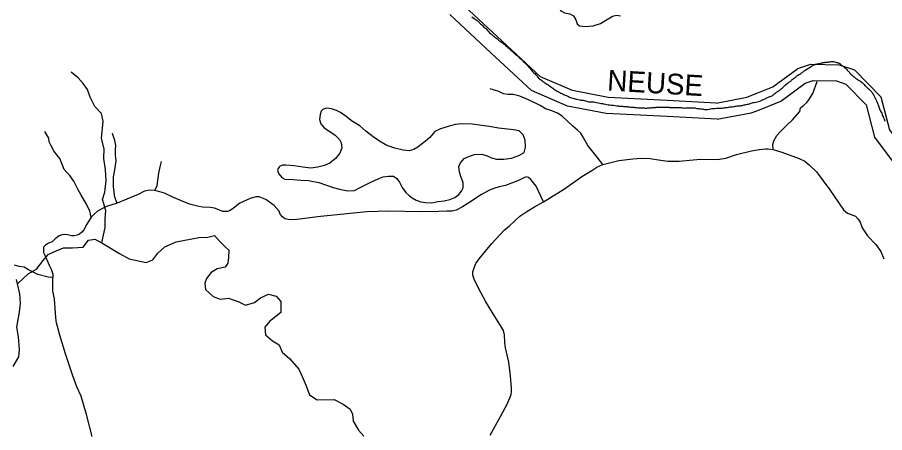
# Model space of a CAD drawing. Extents: x 2082433 to 2279600, y 546599 to 755198.
# Drawn here: x 2216545 to 2225302, y 594391 to 598585 of the extents above; entities that cross this region are included whole.
import ezdxf

# ---------------------------------------------------------------- set-up
doc = ezdxf.new("R2010")
doc.units = 0
for name, color, linetype in [('Exist Boundary Political Fire Districts', 7, 'Continuous'), ('Exist Hydrographic Creek Single Shore', 7, 'Continuous'), ('Exist Hydrographic Pond Under 1500 Sq Ft', 7, 'Continuous'), ('Exist Hydrographic River Shore', 7, 'Continuous'), ('Exist Hydrographic River Shore Label', 7, 'Continuous'), ('Exist Road Non-System Type 51', 7, 'Continuous')]:
    doc.layers.add(name, color=color, linetype=linetype)

msp = doc.modelspace()

# ---------------------------------------------------------------- linework, layer by layer
at = {"layer": 'Exist Boundary Political Fire Districts'}
for points in [[(2221134.2, 598591.7), (2221159, 598573.9), (2221186.9, 598551.6), (2221201.1, 598539.8), (2221212.7, 598529.5), (2221222, 598520.8), (2221231, 598511.8), (2221242.1, 598501), (2221253.3, 598490.4), (2221262.6, 598482.3), (2221271.6, 598474.2), (2221281.9, 598464), (2221291.1, 598453.6), (2221298.7, 598444.5), (2221305, 598437.2), (2221312.4, 598430), (2221322, 598422), (2221331.7, 598414), (2221339.1, 598407.8), (2221346.4, 598401.5), (2221355.1, 598394.4), (2221366.5, 598385), (2221376.8, 598377), (2221385, 598370.4), (2221393.4, 598363.7), (2221403.4, 598355.8), (2221413.7, 598348), (2221421.5, 598342.1), (2221429.5, 598336.4), (2221438.9, 598329.6), (2221449.6, 598322), (2221458.4, 598315.4), (2221465.6, 598310.4), (2221475, 598302.3), (2221486.9, 598291.4), (2221499, 598280.4), (2221508.4, 598272.2), (2221517.7, 598264.2), (2221528.5, 598254.7), (2221544.5, 598239.9), (2221558.3, 598226.7), (2221569.7, 598215.9), (2221579.2, 598207.8), (2221590.3, 598198.3), (2221601.5, 598188.7), (2221611, 598180.1), (2221620, 598171.3), (2221630.9, 598161.1), (2221644.8, 598148.1), (2221657.1, 598136.9), (2221666.7, 598127.9), (2221679.7, 598114.8), (2221695, 598098.1), (2221710, 598081.1), (2221721.7, 598067.7), (2221733.6, 598054.4), (2221747.5, 598039.1), (2221760.4, 598025.3), (2221771.9, 598013.5), (2221780.7, 598003.4), (2221788.9, 597992.9), (2221798.8, 597980.6), (2221809.5, 597969), (2221817.4, 597962.3), (2221826.1, 597956.1), (2221836.3, 597949), (2221847, 597941.6), (2221856.2, 597935.1), (2221864, 597929.8), (2221872.4, 597924.6), (2221882.4, 597918.4), (2221892.3, 597911.8), (2221900.5, 597905.6), (2221908.5, 597899.1), (2221918.3, 597891.8), (2221931, 597883), (2221941.9, 597875.8), (2221951.6, 597869.8), (2221960.2, 597864.2), (2221970.2, 597857.5), (2221980.1, 597850.6), (2221989.1, 597844.1), (2221998.5, 597838), (2222010, 597831.4)], [(2224084.7, 597757.4), (2224094.6, 597762.5), (2224101.7, 597766.7), (2224108.9, 597770.6), (2224119.8, 597775.6), (2224131.1, 597780.2), (2224142.3, 597784.2), (2224149.3, 597786.5), (2224156.7, 597789.3), (2224165.1, 597793.4), (2224170.4, 597796.5), (2224174.9, 597799.4), (2224179.4, 597802.5), (2224185, 597806.9), (2224190.3, 597811.4), (2224194.8, 597815), (2224196.5, 597816.3), (2224198.1, 597817.4), (2224207.5, 597824.7), (2224213.7, 597830.1), (2224220, 597835), (2224224.3, 597838), (2224228.7, 597840.9), (2224233.2, 597843.8), (2224239.7, 597848.2), (2224246.1, 597853.1), (2224253.5, 597859.4), (2224262.3, 597867.1), (2224269.3, 597873.5), (2224276.2, 597879.8), (2224284, 597886.3), (2224291.8, 597892.6), (2224298, 597898.6), (2224300, 597900.9), (2224302.5, 597903.6), (2224306.2, 597907), (2224318.1, 597916.8), (2224326.5, 597923.1), (2224335.3, 597929), (2224341, 597932.7), (2224346.8, 597936.7), (2224352.1, 597940.6), (2224357.2, 597945.2), (2224362.6, 597950.2), (2224369.5, 597956.2), (2224379.6, 597963.8), (2224388, 597969.5), (2224396, 597975.4), (2224401.7, 597980.5), (2224407.3, 597985.8), (2224412.8, 597990.6), (2224417.1, 597993.8), (2224422, 597996.9), (2224427.6, 598000.3), (2224431, 598002.4), (2224434.3, 598004.3), (2224437.2, 598006.3), (2224446.8, 598012.7), (2224455.6, 598019.2), (2224464.1, 598025.1), (2224468.2, 598027.9), (2224472.7, 598031), (2224478.4, 598035.1), (2224485.2, 598040), (2224490.3, 598043.9), (2224495.4, 598047.9), (2224509, 598057.7), (2224515.9, 598062.7), (2224528.2, 598069), (2224540.7, 598075.8), (2224554.1, 598083.9), (2224558, 598086.5), (2224561.7, 598088.9), (2224565.8, 598091.5), (2224569.7, 598093.8), (2224573.3, 598095.9), (2224576.4, 598097.9), (2224580.9, 598100.7), (2224586.1, 598103.8), (2224592.4, 598106.7), (2224599.6, 598109.4), (2224605.5, 598111.2), (2224611.7, 598112.7), (2224619.5, 598114.3), (2224627.1, 598115.6), (2224633.8, 598116.7), (2224639.6, 598117.4), (2224645.7, 598118.3), (2224653.3, 598119.9), (2224660.1, 598122), (2224665.8, 598124), (2224671.8, 598125.9), (2224679.2, 598127.8), (2224685.9, 598129.4), (2224692.5, 598130.3), (2224696.6, 598130.6), (2224701.3, 598130.8), (2224707, 598131.1), (2224719.8, 598132.5), (2224729.6, 598134)], [(2224729.6, 598134), (2224739.9, 598135.5), (2224751.7, 598137.3), (2224763.4, 598138.8), (2224774.5, 598139.1), (2224784.8, 598138), (2224795.2, 598135.6), (2224807.7, 598132.3), (2224816.5, 598130.1), (2224823.7, 598128.4), (2224831.3, 598126.3), (2224837.2, 598124.4), (2224843, 598122.4), (2224848.3, 598119.9), (2224854.3, 598115.3), (2224860, 598109.8), (2224867, 598103.5), (2224871.7, 598099.8), (2224876.2, 598096.9), (2224880.5, 598093.9), (2224883.8, 598091.4), (2224886.7, 598088.8), (2224889.7, 598086.3), (2224894.7, 598081.8), (2224906.4, 598070.2), (2224916.2, 598060.5), (2224924.2, 598053.1), (2224931.8, 598045.5), (2224935.5, 598041.4), (2224939, 598037.2), (2224942.4, 598033.1), (2224947, 598027.5), (2224952.1, 598021.8), (2224958.4, 598015.1), (2224966, 598007.6), (2224972, 598001.8), (2224978.5, 597996.3), (2224985.9, 597990.4), (2224993.7, 597984.7), (2225000.5, 597979), (2225004.8, 597974.9), (2225009.5, 597970.6), (2225015.9, 597965.8), (2225023.4, 597960.8), (2225036.6, 597953.5), (2225044.4, 597948.6), (2225051.7, 597943.5), (2225058.5, 597938.6), (2225061.8, 597936.2), (2225065.3, 597933.5), (2225069.8, 597929.8), (2225077.6, 597923.6), (2225083.5, 597919), (2225088.8, 597914.2), (2225096, 597905.9), (2225103.4, 597896.8), (2225111, 597888.6), (2225116.3, 597884.3), (2225122.3, 597879.9), (2225129.4, 597874.2), (2225137.7, 597866.8), (2225144, 597860.4), (2225150.2, 597854.2), (2225154.7, 597850), (2225159.2, 597845.7), (2225163.5, 597841.4), (2225167.2, 597837), (2225171.1, 597832.1), (2225175, 597825.8), (2225180.3, 597817.6), (2225188.3, 597804.2), (2225192.2, 597796.7), (2225196.3, 597789.2), (2225200.2, 597782.2), (2225203.5, 597777), (2225207, 597771.3), (2225211.1, 597763.7), (2225218.2, 597748.3), (2225223, 597736.1), (2225227.5, 597724.9), (2225230.5, 597717.7), (2225234, 597709.9), (2225237.5, 597701.8), (2225244.1, 597682), (2225251.7, 597661.2), (2225261.9, 597638.1), (2225267.7, 597626.9), (2225272.8, 597616.9), (2225276.3, 597609.3), (2225278.9, 597601.4), (2225282.2, 597590.9), (2225286.3, 597580.5), (2225288.2, 597576.1), (2225290.2, 597571.8), (2225292.7, 597566.9), (2225296.6, 597558.5), (2225299.8, 597550.8), (2225302.3, 597545.3), (2225305.6, 597538.1)], [(2222010, 597831.4), (2222022.3, 597825.3), (2222032.8, 597820.6), (2222041.6, 597816.6), (2222050, 597812.4), (2222060, 597807.4), (2222070.1, 597802.5), (2222077.7, 597799.1), (2222085.7, 597795.6), (2222095.3, 597791.4), (2222109.2, 597784.7), (2222121.3, 597778.8), (2222131.2, 597774.2), (2222141.2, 597771), (2222152.9, 597767.9), (2222164.8, 597765.4), (2222172.6, 597763.7), (2222180.6, 597762.1), (2222190, 597760.2), (2222207.7, 597756), (2222222.8, 597752.4), (2222235.8, 597750.2), (2222246, 597749.5), (2222257.9, 597748.5), (2222269.8, 597746.2), (2222283.9, 597740.6), (2222297.7, 597734.5), (2222314.5, 597730.6), (2222323.5, 597730.2), (2222331.3, 597730.5), (2222337, 597730.9), (2222344.4, 597731.5), (2222354.7, 597732), (2222366.6, 597732.6), (2222388.3, 597726.4), (2222412.3, 597720.6), (2222440.6, 597715.8), (2222451.7, 597714.4), (2222461.3, 597713.3), (2222469.7, 597712.1), (2222483, 597709.4), (2222497.8, 597705.8), (2222512.2, 597702.6), (2222527.5, 597700.1), (2222543.3, 597698.5), (2222563, 597696.6), (2222582.7, 597693.9), (2222598.7, 597691.5), (2222613.7, 597689.8), (2222621.7, 597689.4), (2222630.1, 597689), (2222638.3, 597688.6), (2222646.7, 597687.6), (2222655.5, 597686.4), (2222665.7, 597685.4), (2222674.6, 597684.9), (2222681.9, 597684.8), (2222688.9, 597684.6), (2222695.3, 597684.1), (2222702, 597683.3), (2222708.4, 597682.6), (2222717.8, 597681.5), (2222727.3, 597680.5), (2222739, 597679.4), (2222750.4, 597678.3), (2222759.7, 597677.5), (2222768.3, 597676.6), (2222781.4, 597675), (2222795.8, 597673.3), (2222809.7, 597672.1), (2222818.3, 597671.8), (2222826.9, 597671.6), (2222837.8, 597671.3), (2222846.8, 597670.9), (2222854.6, 597670.5), (2222861.6, 597670.1), (2222868.5, 597669.9), (2222875.7, 597669.6), (2222882.7, 597669.3), (2222888, 597669), (2222893.2, 597668.9), (2222900.3, 597669.3), (2222909.8, 597670.4), (2222917.3, 597671.6), (2222924.3, 597672.6), (2222932.9, 597672.9), (2222942.6, 597672.9), (2222951.6, 597673.3), (2222956.9, 597674.1), (2222963.1, 597675), (2222970.3, 597675.8), (2222978, 597675.9), (2222984.2, 597675.7), (2222989.9, 597675.8), (2222996.9, 597676.6), (2223004.3, 597677.9), (2223011.5, 597678.9), (2223018.4, 597679.3), (2223025.8, 597679), (2223034.8, 597678.6)], [(2223034.8, 597678.6), (2223045.7, 597678), (2223054.5, 597677.6), (2223062.7, 597677.4), (2223072.6, 597677.5), (2223083, 597677.6), (2223092.7, 597677.8), (2223098.4, 597677.8), (2223104.8, 597677.7), (2223112.4, 597677.4), (2223119.7, 597676.9), (2223125.7, 597676.5), (2223131.4, 597676.1), (2223140.4, 597675.6), (2223150.3, 597675.1), (2223159.5, 597674.6), (2223167.1, 597674.1), (2223174.5, 597673.6), (2223183.9, 597673.3), (2223192.9, 597673.2), (2223200.5, 597673.2), (2223207.3, 597673.3), (2223214.7, 597673.6), (2223223.1, 597673.9), (2223230.7, 597674.1), (2223237.4, 597674.1), (2223244.4, 597673.6), (2223252.8, 597672.6), (2223258.6, 597671.6), (2223263.5, 597670.8), (2223268, 597670.1), (2223279.5, 597669.5), (2223292, 597669.8), (2223304.5, 597670.6), (2223319.5, 597671.5), (2223334.4, 597672), (2223352.1, 597672.1), (2223364.2, 597672.2), (2223374.4, 597672.2), (2223384.5, 597671.3), (2223395.5, 597669), (2223407, 597666.1), (2223418.1, 597663.8), (2223426.7, 597662.9), (2223435.9, 597662.4), (2223447.2, 597661.3), (2223457.7, 597659.5), (2223466.3, 597657.6), (2223474.1, 597656.1), (2223484.7, 597655.1), (2223496.4, 597654.8), (2223508.9, 597655), (2223532.1, 597659.4), (2223557.5, 597663.3), (2223588.5, 597666.1), (2223605.7, 597666.9), (2223620.3, 597667.4), (2223634.4, 597667.8), (2223647.5, 597668.2), (2223660.7, 597669), (2223673, 597670.1), (2223684.4, 597671.7), (2223696.5, 597673.7), (2223711.7, 597676.1), (2223727.5, 597678.5), (2223740, 597680.3), (2223752.3, 597681.8), (2223764.2, 597682.8), (2223776.5, 597684), (2223787.8, 597685.4), (2223795, 597686.7), (2223803, 597688.1), (2223813, 597689.8), (2223828.2, 597691.4), (2223840.3, 597692.1), (2223851.8, 597693.4), (2223863.3, 597695.8), (2223874.9, 597698.6), (2223885.4, 597700.9), (2223889.5, 597701.6), (2223894, 597702.4), (2223900.2, 597703.8), (2223915.5, 597707.1), (2223926.4, 597709.7), (2223937.1, 597712.6), (2223945.7, 597715.5), (2223954.7, 597718.7), (2223963.5, 597721.4), (2223974.6, 597723.7), (2223986.3, 597725.7), (2224000.8, 597728.6), (2224016.4, 597732.3), (2224029.3, 597735.7), (2224041.4, 597739.7), (2224051.1, 597743.4), (2224060.3, 597747.1), (2224068.9, 597750.6), (2224073.4, 597752.4), (2224078.6, 597754.5), (2224084.7, 597757.4)]]:
    msp.add_lwpolyline(points, dxfattribs=at)
at = {"layer": 'Exist Hydrographic Creek Single Shore'}
for points in [[(2217397.4, 596307.1), (2217430.7, 596461.3), (2217430.7, 596552), (2217436.7, 596633.6), (2217405, 596745.4), (2217429.1, 596821), (2217441.2, 596938.9), (2217435.2, 597044.7), (2217417.1, 597159.5), (2217420.1, 597256.3), (2217395.9, 597362.1), (2217412.5, 597537.4), (2217394.4, 597613), (2217328, 597685.5), (2217279.6, 597779.2), (2217252.4, 597854.8), (2217210.2, 597918.3), (2217158.8, 597972.7), (2217089.3, 598030.1)], [(2216547.2, 595893), (2216654.4, 595995.7), (2216739, 596041.1), (2216805.4, 596128.8), (2216856.8, 596189.2), (2216935.3, 596228.5), (2217010.8, 596258.7), (2217101.4, 596258.7), (2217210.2, 596264.8), (2217261.5, 596334.3), (2217328, 596343.4), (2217397.4, 596307.1)], [(2217397.4, 596307.1), (2217577.1, 596201.3), (2217673.8, 596146.9), (2217846, 596110.6), (2217912.4, 596137.8), (2217963.8, 596204.3), (2218033.2, 596267.8), (2218148, 596319.2), (2218308.1, 596349.4), (2218377.6, 596361.5), (2218468.2, 596364.5), (2218534.6, 596382.7), (2218589, 596322.2), (2218635.8, 596273.8), (2218681.1, 596234.6), (2218678.1, 596159), (2218669, 596101.5), (2218641.9, 596062.2), (2218563.3, 596044.1), (2218502.9, 596007.8), (2218454.6, 595947.4), (2218439.5, 595899), (2218445.5, 595835.5), (2218521, 595766), (2218593.5, 595738.8), (2218678.1, 595747.9), (2218780.8, 595711.6), (2218847.2, 595678.3), (2218937.9, 595705.6), (2218998.3, 595753.9), (2219079.8, 595790.2), (2219158.4, 595769), (2219203.7, 595714.6), (2219203.7, 595605.8), (2219090.4, 595515.1), (2219045.1, 595457.7), (2219051.1, 595379.1), (2219120.6, 595318.6), (2219190.1, 595279.3), (2219217.3, 595203.8), (2219295.8, 595137.3), (2219386.4, 595031.5), (2219419.6, 594958.9), (2219461.9, 594865.2), (2219493.6, 594774.5), (2219572.2, 594723.1), (2219744.3, 594726.2), (2219834.9, 594677.8), (2219904.4, 594629.4), (2219928.6, 594578), (2219934.6, 594508.5), (2219989, 594417.8), (2220043.3, 594354.3)], [(2216503.4, 595058.7), (2216560.8, 595158.4), (2216566.8, 595231), (2216554.7, 595357.9), (2216539.6, 595457.7), (2216565.3, 595608.8), (2216577.4, 595699.5), (2216571.3, 595793.2), (2216547.2, 595893), (2216535.1, 595938.3)]]:
    msp.add_lwpolyline(points, dxfattribs=at)
at = {"layer": 'Exist Hydrographic Pond Under 1500 Sq Ft'}
for points in [[(2222302, 599252.3), (2222042.2, 598872), (2222016.6, 598826), (2222009.4, 598782.1), (2222009.6, 598739.9), (2222016, 598676), (2222032, 598650.1), (2222069.9, 598630.6), (2222122.4, 598620.6), (2222160.3, 598599.1), (2222182.5, 598561.3), (2222196.8, 598519.4), (2222220.8, 598499.5), (2222278.8, 598494), (2222358.8, 598498.6), (2222434.7, 598523.2), (2222488.4, 598555.3), (2222528.2, 598579.7), (2222555.9, 598595.8), (2222595.9, 598606), (2222634.4, 598601.4)], [(2220572.8, 596740.5), (2220619.1, 596722.6), (2220667.1, 596715), (2220725.3, 596711.4), (2220788.9, 596723.7), (2220854.5, 596732.5), (2220911.1, 596744.6), (2220962.8, 596767.2), (2221002.2, 596797.4), (2221030.3, 596829.7), (2221046, 596863.8), (2221045.8, 596915.7), (2221027.2, 596967.2), (2221008.7, 597023.1), (2221002.6, 597077.2), (2221018.2, 597117.4), (2221057.9, 597159.7), (2221109.6, 597183.9), (2221161.7, 597200.4), (2221233.7, 597204.9), (2221289.4, 597187.1), (2221333.3, 597167.6), (2221383.8, 597153.9), (2221455.7, 597152.3), (2221533.7, 597162.9), (2221607.3, 597191.5), (2221662.8, 597221.6), (2221674.9, 597273.8), (2221672.5, 597345.5), (2221653.8, 597397.4), (2221611.6, 597439), (2221553.7, 597449), (2221401.8, 597465.9), (2221311.6, 597481.1), (2221233.5, 597494.5), (2221137.1, 597507.8), (2221039.3, 597509.2), (2220965.9, 597502.8), (2220893.5, 597482.1), (2220817.6, 597457.9), (2220760.2, 597431.3), (2220710.6, 597373.1), (2220662.6, 597330.8), (2220623.2, 597300.3), (2220587.5, 597272.4), (2220547.6, 597250), (2220501.4, 597235.5), (2220439.7, 597245.2), (2220355.8, 597264.8), (2220275.2, 597291.9), (2220203.1, 597335.7), (2220136.8, 597376.9), (2220064, 597434.5), (2220001.9, 597488.1), (2219929.7, 597533.5), (2219863.5, 597585.2), (2219807.1, 597622.6), (2219767.1, 597644.4), (2219716.9, 597660.1), (2219671, 597667.8), (2219633.2, 597657.3), (2219613.3, 597637.2), (2219601.2, 597603.3), (2219595.9, 597553.1), (2219608.2, 597509.4), (2219642.3, 597469.4), (2219698.4, 597432.1), (2219753, 597396.3), (2219797.3, 597350.7), (2219815.3, 597316.7), (2219819.8, 597267), (2219802.2, 597214.9), (2219756.3, 597160.6), (2219698.6, 597114.1), (2219647, 597089.9), (2219577.3, 597071.2), (2219507.3, 597062.7), (2219427.4, 597072.4), (2219339, 597085.7), (2219257.2, 597091.2), (2219220.9, 597091), (2219191.3, 597078.8), (2219177.2, 597058.6), (2219171.5, 597036.8), (2219183.6, 597004.5), (2219214.1, 596968.7), (2219244, 596951.2), (2219330.2, 596947.5), (2219408.3, 596942.3), (2219486, 596936.6), (2219590, 596915.6), (2219666, 596890), (2219734.5, 596866.6), (2219798.7, 596848.9), (2219880.7, 596833.6), (2219950.7, 596838.1), (2220000.1, 596864.3), (2220106.3, 596917.2), (2220187.5, 596955.6), (2220237.5, 596976)], [(2220237.5, 596976), (2220291.2, 596982.1), (2220343.3, 596980.7), (2220377.6, 596956.9), (2220404, 596920.9), (2220429.9, 596867.2), (2220466.4, 596815.8), (2220502.9, 596781.9), (2220530.7, 596763.9), (2220572.8, 596740.5)]]:
    msp.add_lwpolyline(points, dxfattribs=at)
at = {"layer": 'Exist Hydrographic River Shore'}
for points in [[(2221436.1, 598348.2), (2221012.2, 598741.8)], [(2221324.5, 598228), (2220910.5, 598612.4)], [(2223105.2, 597746.8), (2222510.2, 597776.3), (2222149.6, 597846.7), (2221827.8, 597985.6), (2221436, 598348.3)], [(2224021.4, 597822.2), (2224173.9, 597883), (2224424.6, 598070.1), (2224558.5, 598112.2), (2224843.5, 598106.4), (2224999.2, 598054.3), (2225263.2, 597783.6), (2225350.9, 597448.2), (2225483.9, 597268.1), (2225541.5, 597253.8), (2225687.1, 597268.2), (2225737.8, 597326), (2226039.6, 598142.5), (2226130.2, 598248.9), (2226272.9, 598293.8), (2226488.1, 598293.2), (2226690.4, 598191.1), (2226832.3, 598059.4)], [(2223107.5, 597582.4), (2222490.3, 597613.1), (2222100.9, 597689.1), (2221737, 597846.1), (2221324.6, 598227.9)], [(2224020.3, 597645.2), (2224254.7, 597738.6), (2224500.3, 597921.9), (2224582.1, 597947.6), (2224815.1, 597942.9), (2224909.5, 597911.3), (2225115.5, 597700.1), (2225200.1, 597376.1), (2225387, 597123.2), (2225529.5, 597087.7), (2225767.7, 597111.4), (2225881.1, 597240.6), (2226183.4, 598058.3), (2226224.5, 598106.6), (2226297.9, 598129.7), (2226448.9, 598129.3), (2226598.5, 598053.7), (2226698.8, 597964)], [(2223601.3, 597719.9), (2223909.4, 597777.7), (2224021.4, 597822.2)], [(2223601.3, 597719.9), (2223105.2, 597746.8)], [(2223612.3, 597557.3), (2223955.3, 597619.4), (2224020.3, 597645.2)], [(2223612.3, 597557.3), (2223107.5, 597582.4)]]:
    msp.add_lwpolyline(points, dxfattribs=at)
at = {"layer": 'Exist Road Non-System Type 51'}
for points in [[(2224177.6, 597250.5), (2224174.2, 597301.4), (2224182.7, 597338.7), (2224213.2, 597393), (2224250.5, 597433.7), (2224309.8, 597491.3), (2224370.9, 597549), (2224444.6, 597635.4), (2224451.4, 597672.7), (2224485.3, 597696.5), (2224515.8, 597723.6), (2224536.2, 597752.4), (2224576.9, 597816.8), (2224621.8, 597935.5)], [(2222458.3, 597098), (2222400.7, 597172.6), (2222305.7, 597289.5), (2222258.3, 597376), (2222234.5, 597415), (2222200.6, 597447.2), (2222153.1, 597486.2), (2222045.5, 597588), (2221998, 597618.5), (2221940.4, 597642.2), (2221879.3, 597662.6), (2221823.4, 597694.8), (2221706.4, 597752.4), (2221619.1, 597789.7), (2221551.2, 597805), (2221502.1, 597806.7), (2221454.6, 597813.5), (2221405.4, 597835.5), (2221319, 597864.3)], [(2217289.6, 596565.6), (2217276.1, 596628.3), (2217242.1, 596697.8), (2217189.6, 596789.4), (2217155.7, 596848.7), (2217115, 596930.1), (2217075.1, 596989.4), (2217042.9, 597016.6), (2217017.5, 597047.1), (2217000.5, 597092.9), (2216973.4, 597160.7), (2216944.6, 597198), (2216914.1, 597237), (2216883.5, 597294.6), (2216866.6, 597326.8), (2216864.1, 597364.1), (2216821.7, 597432)], [(2217551.6, 596709.7), (2217527.8, 596769), (2217514.3, 596874.1), (2217516, 596974.2), (2217527.8, 597045.4), (2217541.4, 597135.3), (2217539.7, 597165.8), (2217534.6, 597192.9), (2217536.3, 597220), (2217536.3, 597247.2), (2217539.7, 597291.2), (2217530.4, 597340.4), (2217504.9, 597411.6)], [(2222458.3, 597098), (2222616.9, 597138.6), (2222759.3, 597155.6), (2222847.4, 597164.1), (2222934.8, 597159), (2223017.8, 597147.1), (2223114.5, 597133.6), (2223228.1, 597133.6), (2223331.5, 597143.7), (2223441.7, 597152.2), (2223585, 597148.8), (2223635.9, 597152.2), (2223700.3, 597164.1), (2223805.4, 597199.7), (2223958, 597237), (2224040.2, 597248.9), (2224099.6, 597257.3), (2224126.7, 597257.3), (2224177.6, 597250.5)], [(2224177.6, 597250.5), (2224264, 597225.1), (2224440.4, 597159), (2224498, 597131.9), (2224538.7, 597096.3), (2224615, 597023.4), (2224749.8, 596841.9), (2224886.3, 596641.9), (2224928.7, 596608), (2225006.7, 596575.7), (2225033.8, 596548.6), (2225054.1, 596516.4), (2225076.2, 596460.4), (2225130.4, 596377.4), (2225212.7, 596292.6), (2225265.2, 596219.7), (2225295.7, 596146.8)], [(2217932.2, 596835.2), (2217955.1, 596886), (2217972.1, 597011.5), (2217987.3, 597074.2), (2217999.2, 597128.5)], [(2221857.3, 596723.3), (2222070.9, 596852.1), (2222245.5, 596977.6), (2222345.6, 597038.6), (2222396.4, 597070.8), (2222458.3, 597098)], [(2221857.3, 596723.3), (2221782.7, 596879.2), (2221728.4, 596948.8), (2221706.4, 596967.4), (2221682.6, 596974.2), (2221658.9, 596964), (2221606.3, 596938.6), (2221533.4, 596909.8), (2221474.1, 596886), (2221411.4, 596874.1), (2221367.3, 596860.6), (2221311.3, 596838.5), (2221229.9, 596794.5), (2221102.8, 596713.1), (2221038.4, 596670.7), (2220977.3, 596638.5), (2220936.6, 596626.6), (2220880.7, 596626.6), (2220799.3, 596623.2), (2220618.7, 596621.5), (2220291.5, 596628.3), (2220075.3, 596621.5), (2219939.7, 596606.3), (2219775.2, 596589.3), (2219607.4, 596574), (2219365.8, 596543.5), (2219314.9, 596541.8), (2219279.3, 596543.5), (2219247.1, 596552), (2219223.3, 596570.7), (2219199.6, 596596.1), (2219187.7, 596628.3), (2219139.4, 596685.9), (2219054.6, 596745.3), (2218986.8, 596772.4), (2218951.2, 596772.4), (2218894.4, 596757.2), (2218792.7, 596708), (2218726.6, 596658.8), (2218692.6, 596635.1), (2218665.5, 596624.9), (2218619.7, 596624.9), (2218579, 596640.2), (2218535, 596658.8), (2218496, 596663.9), (2218414.6, 596669), (2218377.3, 596674.1), (2218282.3, 596699.5), (2218120.4, 596767.3), (2218028.9, 596809.7), (2217983.1, 596823.3), (2217932.2, 596835.2)], [(2217932.2, 596835.2), (2217880.5, 596838.5), (2217827.9, 596828.4), (2217763.5, 596794.5), (2217651.6, 596748.7), (2217551.6, 596709.7)], [(2217551.6, 596709.7), (2217445.6, 596674.1), (2217396.4, 596650.3), (2217354, 596626.6), (2217320.1, 596597.8), (2217289.6, 596565.6)], [(2221318.1, 594364.8), (2221424.1, 594553), (2221493.6, 594687), (2221530.1, 594776.8), (2221535.1, 594809), (2221535.1, 594841.3), (2221525, 594963.3), (2221506.3, 595104.1), (2221474.9, 595246.5), (2221466.5, 595304.1), (2221464.8, 595378.7), (2221452.9, 595421.1), (2221432.6, 595456.7), (2221367.3, 595565.2), (2221275.7, 595711), (2221223.2, 595807.7), (2221159.6, 595929.8), (2221144.3, 595980.6), (2221142.6, 596014.5), (2221156.2, 596055.2), (2221174.8, 596097.6), (2221208.8, 596146.8), (2221335.9, 596301.1), (2221463.9, 596438.4), (2221509.7, 596477.4), (2221567.4, 596531.7), (2221618.2, 596575.7), (2221687.7, 596624.9), (2221765.7, 596670.7), (2221857.3, 596723.3)], [(2217289.6, 596565.6), (2217244.7, 596496.1), (2217217.6, 596438.4), (2217197.2, 596414.7), (2217171.8, 596394.3), (2217149.7, 596384.2), (2217119.2, 596379.1), (2217090.4, 596379.1), (2217051.4, 596389.2), (2217015.8, 596390.9), (2216993.8, 596387.5), (2216966.6, 596379.1), (2216925.9, 596346.9), (2216895.4, 596319.7), (2216859.8, 596304.5), (2216827.6, 596285.8), (2216807.3, 596263.8), (2216807.3, 596240), (2216808.9, 596211.2), (2216820.8, 596182.4), (2216866.6, 596084), (2216887.8, 596043.4), (2216901.4, 595990.8), (2216904.4, 595958.2)], [(2216904.4, 595958.2), (2216854.2, 595961.2), (2216750.5, 595989.1), (2216657.2, 596035.6), (2216612.9, 596061.8), (2216562.7, 596069.8), (2216516.4, 596083.9)], [(2217300.5, 594350.9), (2217242.2, 594573), (2217189.9, 594761), (2217145.7, 594853.5), (2217103.5, 594966.1), (2217031.1, 595186.2), (2216974.8, 595375.2), (2216940.6, 595500.8), (2216934.6, 595551.1), (2216918.5, 595744.1), (2216904.4, 595821.5), (2216904.4, 595877.8), (2216904.4, 595958.2)]]:
    msp.add_lwpolyline(points, dxfattribs=at)

# ---------------------------------------------------------------- texts
at = {"layer": 'Exist Hydrographic River Shore Label'}
msp.add_text('NEUSE', height=210, rotation=356.57981, dxfattribs=at).set_placement((2222496.9, 597846.8))

doc.saveas('drawing.dxf')
